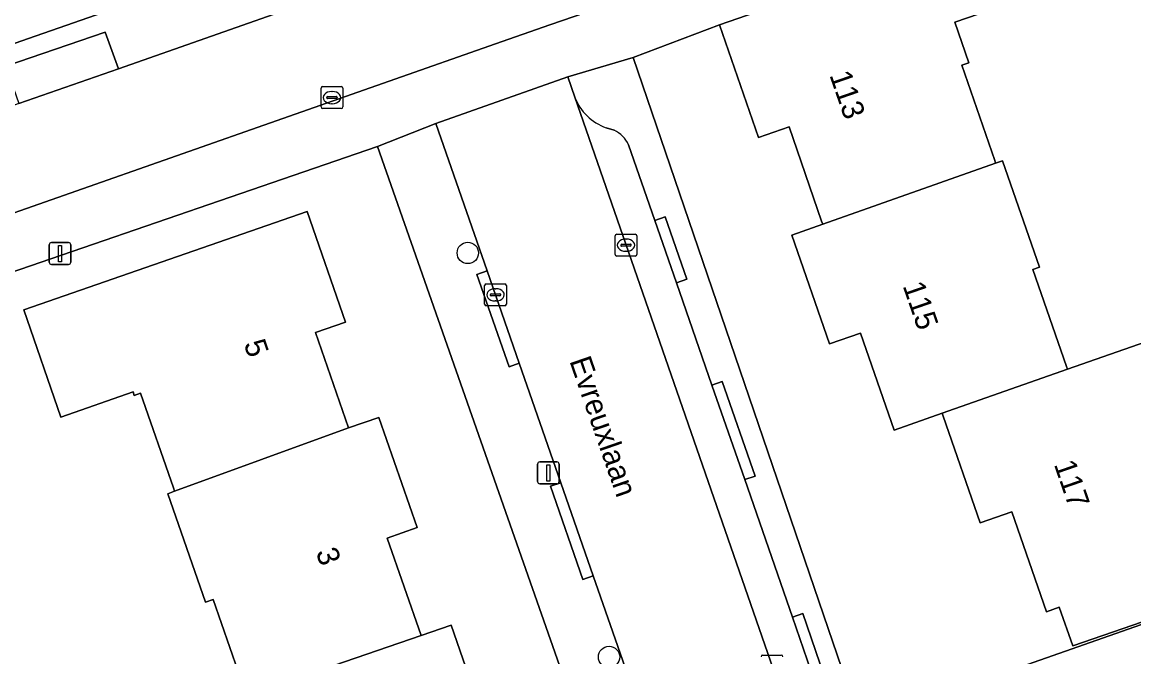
# Model space of a CAD drawing. Extents: x 158472 to 159562, y 388525 to 389606.
# Drawn here: x 159012.4 to 159063.3, y 389149.9 to 389178.9 of the extents above; entities that cross this region are included whole.
import ezdxf

# ---------------------------------------------------------------- set-up
doc = ezdxf.new("R2010")
doc.units = 0
for name, color, linetype in [('IMGEO_Boom', 7, 'Continuous'), ('IMGEO_Erf', 7, 'Continuous'), ('IMGEO_Kolk', 7, 'Continuous'), ('IMGEO_Lichtmast', 7, 'Continuous'), ('IMGEO_Openbare_ruimte_label', 7, 'Continuous'), ('IMGEO_Pand', 7, 'Continuous'), ('IMGEO_Pand_nummerreeks', 7, 'Continuous'), ('IMGEO_Parkeervlak_open', 7, 'Continuous'), ('IMGEO_Rijbaan_lokaal_open', 7, 'Continuous'), ('IMGEO_Voetpad_open', 7, 'Continuous')]:
    doc.layers.add(name, color=color, linetype=linetype)

msp = doc.modelspace()

# ---------------------------------------------------------------- linework, layer by layer
at = {"layer": 'IMGEO_Boom'}
for centre in [(159032.799, 389168.351), (159039.267, 389149.843)]:
    msp.add_circle(centre, 0.489, dxfattribs=at)
at = {"layer": 'IMGEO_Erf'}
for points in [[(159112.52, 389198.355), (159062.705, 389181.047), (159062.37, 389182.014), (159059.915, 389181.163), (159060.096, 389180.644), (159055.108, 389178.915), (159055.749, 389177.066), (159055.417, 389176.951), (159056.93, 389172.584), (159056.971, 389172.465), (159057.288, 389172.577), (159058.98, 389167.695), (159058.68, 389167.591), (159060.216, 389163.156), (159060.263, 389163.021), (159064.153, 389164.388)], [(158999.021, 389173.41), (159000, 389173.752), (159012.683, 389178.18), (159025.402, 389182.621), (159045.619, 389189.679)], [(159038.539, 389145.051), (159028.66, 389173.233), (159011.797, 389167.417), (159005.043, 389165.087), (159006.183, 389161.829), (159003.966, 389161.053), (159002.826, 389164.311), (158990.787, 389160.073), (158986.95, 389158.731), (158985.917, 389161.686), (158989.755, 389163.028), (158987.911, 389168.238), (158981.75, 389177.538), (158977.058, 389184.622)], [(159065.066, 389151.926), (159060.502, 389150.345), (159059.888, 389152.12), (159059.303, 389151.917), (159057.719, 389156.491), (159056.259, 389155.985), (159054.564, 389160.879), (159054.521, 389161.004), (159052.33, 389160.234), (159050.789, 389164.683), (159049.366, 389164.19), (159047.642, 389169.166), (159049.053, 389169.665), (159049.002, 389169.813), (159047.509, 389174.121), (159046.115, 389173.638), (159044.327, 389178.799), (159040.373, 389177.297), (159050.785, 389146.813)], [(159058.424, 389149.495), (159129.939, 389174.602)], [(159022.666, 389148.077), (159021.14, 389152.477), (159020.781, 389152.353), (159019.058, 389157.319), (159019.367, 389157.431), (159019.314, 389157.583), (159017.808, 389161.924), (159017.526, 389161.826), (159017.472, 389161.982), (159014.165, 389160.835), (159012.461, 389165.748), (159025.444, 389170.253), (159027.204, 389165.181), (159025.827, 389164.703), (159027.342, 389160.337), (159028.729, 389160.818), (159030.482, 389155.767), (159029.106, 389155.29), (159030.655, 389150.827), (159032.029, 389151.303), (159033.775, 389146.27)]]:
    msp.add_lwpolyline(points, dxfattribs=at)
at = {"layer": 'IMGEO_Kolk'}
for p, q in [((159026.076, 389175.042), (159026.076, 389175.894)), ((159026.151, 389175.968), (159027.003, 389175.968)), ((159026.564, 389175.748), (159026.589, 389175.748)), ((159027.077, 389175.894), (159027.077, 389175.042)), ((159026.335, 389175.462), (159026.335, 389175.474)), ((159026.773, 389175.425), (159026.375, 389175.425)), ((159026.378, 389175.511), (159026.776, 389175.511)), ((159026.819, 389175.474), (159026.819, 389175.462)), ((159027.003, 389174.968), (159026.151, 389174.968)), ((159026.587, 389175.188), (159026.562, 389175.188)), ((159039.543, 389168.282), (159039.543, 389169.134)), ((159039.618, 389169.208), (159040.47, 389169.208)), ((159040.544, 389169.134), (159040.544, 389168.282)), ((159039.802, 389168.702), (159039.802, 389168.714)), ((159040.24, 389168.665), (159039.842, 389168.665)), ((159039.845, 389168.751), (159040.243, 389168.751)), ((159040.031, 389168.988), (159040.056, 389168.988)), ((159040.286, 389168.714), (159040.286, 389168.702)), ((159040.47, 389168.208), (159039.618, 389168.208)), ((159040.054, 389168.428), (159040.029, 389168.428)), ((159033.567, 389166.005), (159033.567, 389166.857)), ((159033.642, 389166.931), (159034.494, 389166.931)), ((159034.055, 389166.711), (159034.08, 389166.711)), ((159034.568, 389166.857), (159034.568, 389166.005)), ((159033.826, 389166.425), (159033.826, 389166.437)), ((159034.264, 389166.388), (159033.866, 389166.388)), ((159033.869, 389166.474), (159034.267, 389166.474)), ((159034.078, 389166.151), (159034.053, 389166.151)), ((159034.31, 389166.437), (159034.31, 389166.425)), ((159034.494, 389165.931), (159033.642, 389165.931)), ((159046.301, 389149.925), (159047.153, 389149.925))]:
    msp.add_line(p, q, dxfattribs=at)
for points in [[(159026.076, 389175.042), (159026.076, 389175.894)], [(159026.151, 389175.968), (159027.003, 389175.968)], [(159027.077, 389175.894), (159027.077, 389175.042)], [(159027.003, 389174.968), (159026.151, 389174.968)], [(159039.543, 389168.282), (159039.543, 389169.134)], [(159039.618, 389169.208), (159040.47, 389169.208)], [(159040.544, 389169.134), (159040.544, 389168.282)], [(159040.47, 389168.208), (159039.618, 389168.208)], [(159033.567, 389166.005), (159033.567, 389166.857)], [(159033.642, 389166.931), (159034.494, 389166.931)], [(159034.568, 389166.857), (159034.568, 389166.005)], [(159034.494, 389165.931), (159033.642, 389165.931)], [(159046.301, 389149.925), (159047.153, 389149.925)]]:
    msp.add_lwpolyline(points, dxfattribs=at)
for centre, radius, start, end in [((159026.153, 389175.892), 0.0765, 91.552, 178.448), ((159026.153, 389175.892), 0.0765, 91.552, 178.448), ((159027.001, 389175.892), 0.0765, 1.552, 88.448), ((159027.001, 389175.892), 0.0765, 1.552, 88.448), ((159026.375, 389175.471), 0.0403, 85.8775, 175.7526), ((159026.372, 389175.461), 0.0366, 178.938, 274.7102), ((159026.776, 389175.468), 0.043, 264.8664, 352.4533), ((159026.78, 389175.473), 0.0386, 1.7309, 96.639), ((159026.153, 389175.044), 0.0765, 181.552, 268.448), ((159026.153, 389175.044), 0.0765, 181.552, 268.448), ((159027.001, 389175.044), 0.0765, 271.552, 358.448), ((159027.001, 389175.044), 0.0765, 271.552, 358.448), ((159039.62, 389169.132), 0.0765, 91.552, 178.448), ((159039.62, 389169.132), 0.0765, 91.552, 178.448), ((159040.468, 389169.132), 0.0765, 1.552, 88.448), ((159040.468, 389169.132), 0.0765, 1.552, 88.448), ((159039.842, 389168.711), 0.0403, 85.8775, 175.7526), ((159039.839, 389168.701), 0.0366, 178.938, 274.7102), ((159040.243, 389168.708), 0.043, 264.8664, 352.4533), ((159040.247, 389168.713), 0.0386, 1.7309, 96.639), ((159039.62, 389168.284), 0.0765, 181.552, 268.448), ((159039.62, 389168.284), 0.0765, 181.552, 268.448), ((159040.468, 389168.284), 0.0765, 271.552, 358.448), ((159040.468, 389168.284), 0.0765, 271.552, 358.448), ((159033.644, 389166.855), 0.0765, 91.552, 178.448), ((159033.644, 389166.855), 0.0765, 91.552, 178.448), ((159034.492, 389166.855), 0.0765, 1.552, 88.448), ((159034.492, 389166.855), 0.0765, 1.552, 88.448), ((159033.866, 389166.434), 0.0403, 85.8775, 175.7526), ((159033.863, 389166.424), 0.0366, 178.938, 274.7102), ((159034.267, 389166.431), 0.043, 264.8664, 352.4533), ((159034.271, 389166.436), 0.0386, 1.7309, 96.639), ((159033.644, 389166.007), 0.0765, 181.552, 268.448), ((159033.644, 389166.007), 0.0765, 181.552, 268.448), ((159034.492, 389166.007), 0.0765, 271.552, 358.448), ((159034.492, 389166.007), 0.0765, 271.552, 358.448), ((159046.303, 389149.849), 0.0765, 91.552, 178.448), ((159046.303, 389149.849), 0.0765, 91.552, 178.448), ((159047.151, 389149.849), 0.0765, 1.552, 88.448), ((159047.151, 389149.849), 0.0765, 1.552, 88.448)]:
    msp.add_arc(centre, radius, start, end, dxfattribs=at)
for centre, major_axis, ratio, start_param, end_param in [((159026.563, 389175.468), (-0.387, 0.002), 0.722429, 4.712389, 7.853982), ((159026.588, 389175.468), (-0.39, 0.002), 0.717154, 1.570796, 4.712389), ((159040.03, 389168.708), (-0.387, 0.002), 0.722429, 4.712389, 7.853982), ((159040.055, 389168.708), (-0.39, 0.002), 0.717154, 1.570796, 4.712389), ((159034.054, 389166.431), (-0.387, 0.002), 0.722429, 4.712389, 7.853982), ((159034.079, 389166.431), (-0.39, 0.002), 0.717154, 1.570796, 4.712389)]:
    msp.add_ellipse(centre, major_axis=major_axis, ratio=ratio, start_param=start_param, end_param=end_param, dxfattribs=at)
at = {"layer": 'IMGEO_Lichtmast'}
for p, q in [((159013.627, 389167.923), (159013.627, 389168.723)), ((159013.627, 389168.723), (159013.627, 389167.923)), ((159013.727, 389168.823), (159014.517, 389168.823)), ((159014.517, 389168.823), (159013.727, 389168.823)), ((159014.617, 389168.723), (159014.617, 389167.923)), ((159014.617, 389167.923), (159014.617, 389168.723)), ((159014.517, 389167.823), (159013.727, 389167.823)), ((159013.727, 389167.823), (159014.517, 389167.823)), ((159035.992, 389157.875), (159035.992, 389158.675)), ((159035.992, 389158.675), (159035.992, 389157.875)), ((159036.092, 389158.775), (159036.882, 389158.775)), ((159036.882, 389158.775), (159036.092, 389158.775)), ((159036.982, 389158.675), (159036.982, 389157.875)), ((159036.982, 389157.875), (159036.982, 389158.675)), ((159036.882, 389157.775), (159036.092, 389157.775)), ((159036.092, 389157.775), (159036.882, 389157.775))]:
    msp.add_line(p, q, dxfattribs=at)
for points in [[(159014.047, 389168.698), (159014.197, 389168.698), (159014.197, 389167.948), (159014.047, 389167.948), (159014.047, 389168.698)], [(159036.412, 389158.65), (159036.562, 389158.65), (159036.562, 389157.9), (159036.412, 389157.9), (159036.412, 389158.65)]]:
    msp.add_lwpolyline(points, dxfattribs=at)
for centre, start, end in [((159013.727, 389168.723), 90, 180), ((159013.727, 389168.723), 90, 180), ((159014.517, 389168.723), 0, 90), ((159014.517, 389168.723), 360, 90), ((159013.727, 389167.923), 180, 270), ((159013.727, 389167.923), 180, 270), ((159014.517, 389167.923), 270, 0), ((159014.517, 389167.923), 270, 0), ((159036.092, 389158.675), 90, 180), ((159036.092, 389158.675), 90, 180), ((159036.882, 389158.675), 0, 90), ((159036.882, 389158.675), 360, 90), ((159036.092, 389157.875), 180, 270), ((159036.092, 389157.875), 180, 270), ((159036.882, 389157.875), 270, 0), ((159036.882, 389157.875), 270, 0)]:
    msp.add_arc(centre, 0.1, start, end, dxfattribs=at)
at = {"layer": 'IMGEO_Pand'}
for points in [[(159061.115, 389184.616), (159044.327, 389178.799), (159046.115, 389173.638), (159047.509, 389174.121), (159049.002, 389169.813), (159049.053, 389169.665), (159056.971, 389172.465), (159056.93, 389172.584), (159055.417, 389176.951), (159055.749, 389177.066), (159055.108, 389178.915), (159060.096, 389180.644), (159059.915, 389181.163), (159062.37, 389182.014), (159061.43, 389184.725)], [(159056.971, 389172.465), (159049.053, 389169.665), (159047.642, 389169.166), (159049.366, 389164.19), (159050.789, 389164.683), (159052.33, 389160.234), (159054.521, 389161.004), (159060.263, 389163.021), (159060.216, 389163.156), (159058.68, 389167.591), (159058.98, 389167.695), (159057.288, 389172.577)], [(159017.808, 389161.924), (159019.314, 389157.583), (159019.367, 389157.431), (159027.342, 389160.337), (159025.827, 389164.703), (159027.204, 389165.181), (159025.444, 389170.253), (159012.461, 389165.748), (159014.165, 389160.835), (159017.472, 389161.982), (159017.526, 389161.826)], [(159060.263, 389163.021), (159054.521, 389161.004), (159054.564, 389160.879), (159056.259, 389155.985), (159057.719, 389156.491), (159059.303, 389151.917), (159059.888, 389152.12), (159060.502, 389150.345), (159065.066, 389151.926), (159064.451, 389153.701), (159067.206, 389154.655), (159065.588, 389159.326), (159065.872, 389159.424), (159064.153, 389164.388)], [(159029.106, 389155.29), (159030.482, 389155.767), (159028.729, 389160.818), (159027.342, 389160.337), (159019.367, 389157.431), (159019.058, 389157.319), (159020.781, 389152.353), (159021.14, 389152.477), (159022.666, 389148.077), (159030.655, 389150.827)], [(159033.775, 389146.27), (159032.029, 389151.303), (159030.655, 389150.827), (159022.666, 389148.077), (159018.932, 389146.779), (159020.683, 389141.694), (159024.457, 389142.994), (159026.048, 389138.406), (159033.966, 389141.153), (159032.36, 389145.78)]]:
    msp.add_lwpolyline(points, close=True, dxfattribs=at)
at = {"layer": 'IMGEO_Parkeervlak_open'}
msp.add_lwpolyline([(159012.24, 389175.192), (159016.796, 389176.786), (159016.187, 389178.47), (159011.646, 389176.903)], close=True, dxfattribs=at)
for points in [[(159037.694, 389175.494), (159047.959, 389145.903)], [(159039.498, 389173.976), (159039.141, 389174.089)], [(159048.404, 389147.635), (159048.85, 389148.239), (159047.662, 389151.667), (159045.48, 389157.966), (159043.981, 389162.294), (159042.356, 389166.984), (159041.365, 389169.843), (159040.165, 389173.307)]]:
    msp.add_lwpolyline(points, dxfattribs=at)
for centre, radius, start, end in [((159039.884, 389176.301), 2.334, 200.2419, 251.4455), ((159038.871, 389172.684), 1.436, 25.7116, 64.1169)]:
    msp.add_arc(centre, radius, start, end, dxfattribs=at)
at = {"layer": 'IMGEO_Rijbaan_lokaal_open'}
for points in [[(159046.394, 389187.147), (159043.544, 389186.161), (159037.261, 389183.993), (159034.703, 389183.089), (159027.894, 389180.668), (159025.326, 389179.784), (159016.796, 389176.786), (159012.24, 389175.192), (159011.394, 389174.884), (159006.87, 389173.318), (159005.993, 389173.024), (159001.445, 389171.418), (158999.706, 389170.785)], [(159034.07, 389177.929), (159036.548, 389178.795), (159049.249, 389183.17), (159053.38, 389184.989)], [(158999.962, 389165.965), (159034.07, 389177.929)], [(159048.137, 389145.457), (159048.079, 389145.575), (159048.032, 389145.692), (159047.959, 389145.903), (159037.694, 389175.494), (159037.375, 389176.416), (159031.336, 389174.285), (159033.684, 389167.532), (159035.157, 389163.294), (159037.058, 389157.825), (159038.544, 389153.553), (159040.563, 389147.745), (159041.779, 389144.247)]]:
    msp.add_lwpolyline(points, dxfattribs=at)
at = {"layer": 'IMGEO_Voetpad_open'}
for points in [[(159045.619, 389189.679), (159025.402, 389182.621), (159012.683, 389178.18), (159000, 389173.752), (158999.021, 389173.41)], [(159011.646, 389176.903), (159016.187, 389178.47), (159016.796, 389176.786), (159025.326, 389179.784), (159024.837, 389181.19), (159027.398, 389182.046), (159027.894, 389180.668), (159034.703, 389183.089), (159034.258, 389184.399), (159036.805, 389185.236), (159037.261, 389183.993), (159043.544, 389186.161), (159043.114, 389187.413), (159045.924, 389188.404), (159046.394, 389187.147)], [(159053.38, 389184.989), (159049.249, 389183.17), (159036.548, 389178.795), (159034.07, 389177.929), (158999.962, 389165.965)], [(158977.058, 389184.622), (158981.75, 389177.538), (158987.911, 389168.238), (158989.755, 389163.028), (158990.787, 389160.073), (159002.826, 389164.311), (159005.043, 389165.087), (159011.797, 389167.417), (159028.66, 389173.233), (159031.336, 389174.285), (159037.375, 389176.416), (159040.373, 389177.297), (159044.327, 389178.799), (159061.115, 389184.616)], [(159040.373, 389177.297), (159037.375, 389176.416), (159037.694, 389175.494)], [(159047.959, 389145.903), (159048.032, 389145.692), (159050.785, 389146.813), (159040.373, 389177.297)], [(159038.544, 389153.553), (159038.071, 389153.393), (159036.585, 389157.665), (159037.058, 389157.825), (159035.157, 389163.294), (159034.686, 389163.128), (159033.213, 389167.366), (159033.684, 389167.532), (159031.336, 389174.285), (159028.66, 389173.233), (159038.539, 389145.051)], [(159132.119, 389168.679), (159133.473, 389171.577), (159133.576, 389171.82), (159133.979, 389172.855), (159129.939, 389174.602), (159058.424, 389149.495), (159050.785, 389146.813), (159048.032, 389145.692), (159048.079, 389145.575), (159048.137, 389145.457)], [(159039.141, 389174.089), (159039.498, 389173.976)], [(159040.165, 389173.307), (159041.365, 389169.843), (159041.838, 389170.003), (159042.829, 389167.144), (159042.356, 389166.984), (159043.981, 389162.294), (159044.454, 389162.455), (159045.953, 389158.127), (159045.48, 389157.966), (159047.662, 389151.667), (159048.135, 389151.828), (159049.323, 389148.4), (159048.85, 389148.239), (159048.404, 389147.635)], [(159038.42, 389143.286), (159041.306, 389144.087), (159041.2, 389144.391), (159040.09, 389147.585), (159040.563, 389147.745), (159038.544, 389153.553)]]:
    msp.add_lwpolyline(points, dxfattribs=at)
for points in [[(159041.365, 389169.843), (159042.356, 389166.984), (159042.829, 389167.144), (159041.838, 389170.003)], [(159035.157, 389163.294), (159033.684, 389167.532), (159033.213, 389167.366), (159034.686, 389163.128)], [(159045.48, 389157.966), (159045.953, 389158.127), (159044.454, 389162.455), (159043.981, 389162.294)], [(159038.544, 389153.553), (159037.058, 389157.825), (159036.585, 389157.665), (159038.071, 389153.393)], [(159048.85, 389148.239), (159049.323, 389148.4), (159048.135, 389151.828), (159047.662, 389151.667)]]:
    msp.add_lwpolyline(points, close=True, dxfattribs=at)
for centre, radius, start, end in [((159039.884, 389176.301), 2.334, 200.2419, 251.4455), ((159038.871, 389172.684), 1.436, 25.7116, 64.1169)]:
    msp.add_arc(centre, radius, start, end, dxfattribs=at)

# ---------------------------------------------------------------- texts
at = {"layer": 'IMGEO_Openbare_ruimte_label'}
msp.add_text('Evreuxlaan', height=1, rotation=289.1414, dxfattribs=at).set_placement((159037.443, 389163.407))
at = {"layer": 'IMGEO_Pand_nummerreeks'}
for s, rotation, p in [('113', 289.1137, (159049.351, 389176.502)), ('115', 289.1079, (159052.706, 389166.848)), ('5', 289.0793, (159022.527, 389164.193)), ('117', 289.1022, (159059.631, 389158.67)), ('3', 289.0793, (159025.827, 389154.652))]:
    msp.add_text(s, height=1, rotation=rotation, dxfattribs=at).set_placement(p)

doc.saveas('drawing.dxf')
